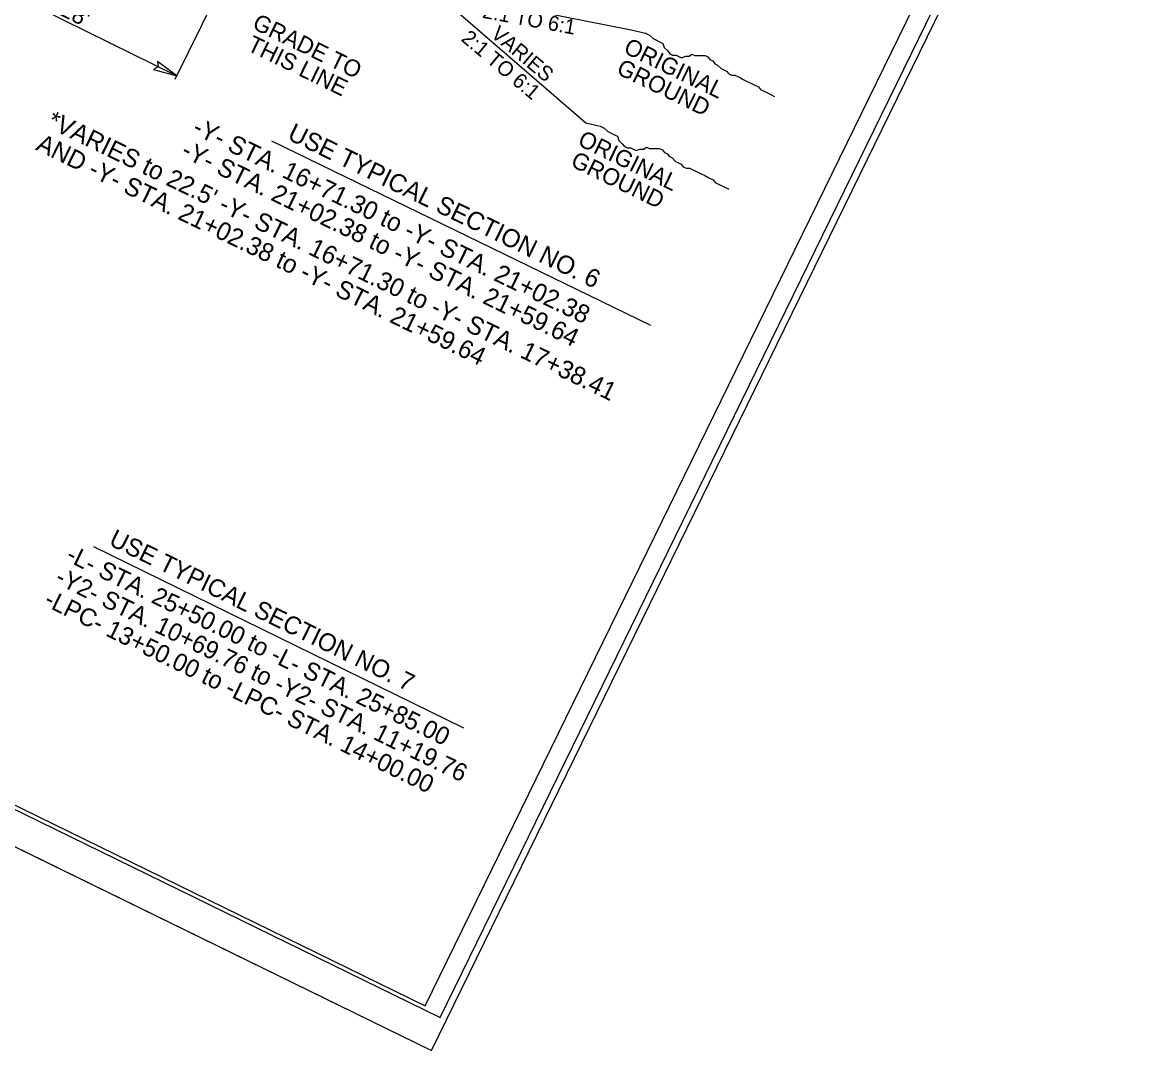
# Model space of a CAD drawing. Extents: x 1518247 to 1523638, y 635234 to 639927.
# Drawn here: x 1520714 to 1521464, y 635234 to 635923 of the extents above; entities that cross this region are included whole.
import ezdxf

# ---------------------------------------------------------------- set-up
doc = ezdxf.new("R2010")
doc.units = 0
for name, color, linetype in [('Prop Dimension', 7, 'Continuous'), ('Prop Shade Light', 7, 'Continuous'), ('Sheet Cutting Line CELL', 7, 'Continuous'), ('Sheet Plot Border Inside CELL', 7, 'Continuous'), ('Sheet Plot Border Outside CELL', 7, 'Continuous'), ('Sheet Typical CELL', 7, 'Continuous'), ('Typical Hinge Slope Arterial CELL', 7, 'Continuous'), ('Typical Hinge Slope Interstate CELL', 7, 'Continuous'), ('Typical Pavement Slope CELL', 7, 'Continuous'), ('Typical Text General CELL', 7, 'Continuous'), ('Typical Text Label CELL', 7, 'Continuous')]:
    doc.layers.add(name, color=color, linetype=linetype)

# ---------------------------------------------------------------- blocks, each defined once
blk = doc.blocks.new('TERMINATOR')
at = {"layer": 'Prop Shade Light'}
blk.add_lwpolyline([(-0.469, 0.081), (0, 0), (-0.471, -0.083), (-0.411, 0)], close=True, dxfattribs=at)

msp = doc.modelspace()

# ---------------------------------------------------------------- linework, layer by layer
at = {"layer": 'Prop Dimension'}
for p, q in [((1520581.75, 636003.57), (1520817.56, 635887.08)), ((1520816.5, 635884.93), (1520862.97, 635979.01))]:
    msp.add_line(p, q, dxfattribs=at)
at = {"layer": 'Sheet Cutting Line CELL'}
msp.add_line((1519475.4, 635974.04), (1520988.17, 635234.18), dxfattribs=at)
at = {"layer": 'Sheet Plot Border Inside CELL'}
msp.add_lwpolyline([(1521457.54, 636204.14), (1519960.5, 636936.31), (1519496.94, 635988.5), (1520993.99, 635256.33)], close=True, dxfattribs=at)
at = {"layer": 'Sheet Plot Border Outside CELL'}
msp.add_lwpolyline([(1521471.45, 636222.33), (1519958.68, 636962.19), (1519475.4, 635974.04), (1520988.17, 635234.18)], close=True, dxfattribs=at)
at = {"layer": 'Sheet Typical CELL'}
msp.add_lwpolyline([(1521445.2, 636207.34), (1520097.72, 636866.36), (1519636.4, 635923.13), (1520983.88, 635264.11)], close=True, dxfattribs=at)
at = {"layer": 'Typical Hinge Slope Interstate CELL'}
for q in [(1521091.56, 635855.66), (1521122, 635917.9)]:
    msp.add_line((1520989.29, 635944.24), q, dxfattribs=at)
for points in [[(1521122, 635917.9), (1521131.59, 635915.7), (1521134.38, 635914.33), (1521136.71, 635912.05), (1521138.57, 635911.14), (1521141.36, 635909.77), (1521143.21, 635908.86), (1521144.16, 635906.08), (1521146.49, 635903.79), (1521147.9, 635901.95), (1521149.75, 635901.04), (1521152.07, 635901.06), (1521153.92, 635900.15), (1521155.78, 635899.24), (1521158.55, 635900.19), (1521160.86, 635900.21), (1521162.7, 635901.61), (1521164.56, 635900.7), (1521166.87, 635900.72), (1521169.19, 635900.74), (1521171.5, 635900.76), (1521173.36, 635899.85), (1521174.76, 635898.01), (1521176.62, 635897.1), (1521178.02, 635895.26), (1521179.87, 635894.35), (1521182.21, 635892.06), (1521184.07, 635891.15), (1521185.92, 635890.24), (1521187.32, 635888.39), (1521189.18, 635887.48), (1521191.5, 635887.51), (1521193.35, 635886.6), (1521195.21, 635885.69), (1521197.07, 635884.78), (1521198.92, 635883.87), (1521201.71, 635882.5), (1521204.5, 635881.14), (1521207.29, 635879.77), (1521208.69, 635877.93), (1521211.47, 635876.56), (1521214.26, 635875.2), (1521217.97, 635873.38)], [(1521091.56, 635855.66), (1521101.15, 635853.46), (1521103.94, 635852.09), (1521106.27, 635849.8), (1521108.13, 635848.89), (1521110.92, 635847.53), (1521112.77, 635846.62), (1521113.72, 635843.84), (1521116.05, 635841.55), (1521117.45, 635839.71), (1521119.31, 635838.8), (1521121.62, 635838.82), (1521123.48, 635837.91), (1521125.34, 635837), (1521128.11, 635837.95), (1521130.42, 635837.97), (1521132.26, 635839.37), (1521134.12, 635838.46), (1521136.43, 635838.47), (1521138.74, 635838.5), (1521141.06, 635838.52), (1521142.92, 635837.61), (1521144.32, 635835.77), (1521146.17, 635834.86), (1521147.57, 635833.01), (1521149.43, 635832.1), (1521151.77, 635829.81), (1521153.62, 635828.9), (1521155.48, 635827.99), (1521156.88, 635826.15), (1521158.74, 635825.24), (1521161.05, 635825.26), (1521162.91, 635824.35), (1521164.77, 635823.44), (1521166.63, 635822.53), (1521168.48, 635821.62), (1521171.27, 635820.26), (1521174.05, 635818.89), (1521176.84, 635817.53), (1521178.24, 635815.68), (1521181.03, 635814.32), (1521183.82, 635812.95), (1521187.53, 635811.13)]]:
    msp.add_lwpolyline(points, dxfattribs=at)
at = {"layer": 'Typical Text Label CELL'}
for p, q in [((1520881.05, 635843.62), (1521135.05, 635720.01)), ((1520761.61, 635571.93), (1521009.74, 635450.35))]:
    msp.add_line(p, q, dxfattribs=at)

# ---------------------------------------------------------------- block references
at = {"layer": 'Prop Dimension', "xscale": 33.82820784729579, "yscale": -36.41552511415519, "rotation": -26.020730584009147}
msp.add_blockref('TERMINATOR', (1520817.56, 635887.08), dxfattribs=at)

# ---------------------------------------------------------------- texts
at = {"layer": 'Prop Dimension'}
msp.add_text('VARIES 23\'6" TO 28\'', height=11.1894, rotation=333.71146, dxfattribs=at).set_placement((1520629.82, 635981.79))
at = {"layer": 'Typical Hinge Slope Arterial CELL'}
for s, rotation, p in [('2:1 TO 6:1', 349.5717, (1521021.82, 635926.04)), ('VARIES', 319.89801, (1521027.31, 635913.88)), ('2:1 TO 6:1', 319.89801, (1521007.45, 635911.05))]:
    msp.add_text(s, height=9.969, rotation=rotation, dxfattribs=at).set_placement(p)
at = {"layer": 'Typical Hinge Slope Interstate CELL'}
for s, p in [('ORIGINAL', (1521116.17, 635902.92)), ('GROUND', (1521111.43, 635888.88)), ('ORIGINAL', (1521085.47, 635840.99)), ('GROUND', (1521080.73, 635826.95))]:
    msp.add_text(s, height=11.211, rotation=334.0511, dxfattribs=at).set_placement(p)
at = {"layer": 'Typical Pavement Slope CELL'}
for s, height, rotation, p in [("*VARIES to 22.5' -Y- STA. 16+71.30 to -Y- STA. 17+38.41", 12.1642, 334.0511, (1520729.83, 635853.17)), ('-Y- STA. 16+71.30 to -Y- STA. 21+02.38', 12.1642, 334.0511, (1520827.12, 635848.83)), ('AND -Y- STA. 21+02.38 to -Y- STA. 21+59.64', 12.1642, 334.0511, (1520722.37, 635837.84)), ('-Y- STA. 21+02.38 to -Y- STA. 21+59.64', 12.1642, 334.0511, (1520819.66, 635833.49)), ('-L- STA. 25+50.00 to -L- STA. 25+85.00', 11.8983, 333.89618, (1520742.53, 635562.66)), ('-Y2- STA. 10+69.76 to -Y2- STA. 11+19.76', 11.8983, 333.89618, (1520735.19, 635547.68)), ('-LPC- 13+50.00 to -LPC- STA. 14+00.00', 11.8983, 333.89618, (1520727.85, 635532.69))]:
    msp.add_text(s, height=height, rotation=rotation, dxfattribs=at).set_placement(p)
at = {"layer": 'Typical Text General CELL'}
for s, p in [('GRADE TO', (1520867.43, 635919.16)), ('THIS LINE', (1520863.94, 635904.51))]:
    msp.add_text(s, height=11.211, rotation=334.0511, dxfattribs=at).set_placement(p)
at = {"layer": 'Typical Text Label CELL'}
for s, height, rotation, p in [('USE TYPICAL SECTION NO. 6', 12.1642, 334.0511, (1520890.97, 635844.92)), ('USE TYPICAL SECTION NO. 7', 11.8983, 333.89618, (1520771.32, 635573.18))]:
    msp.add_text(s, height=height, rotation=rotation, dxfattribs=at).set_placement(p)

doc.saveas('drawing.dxf')
